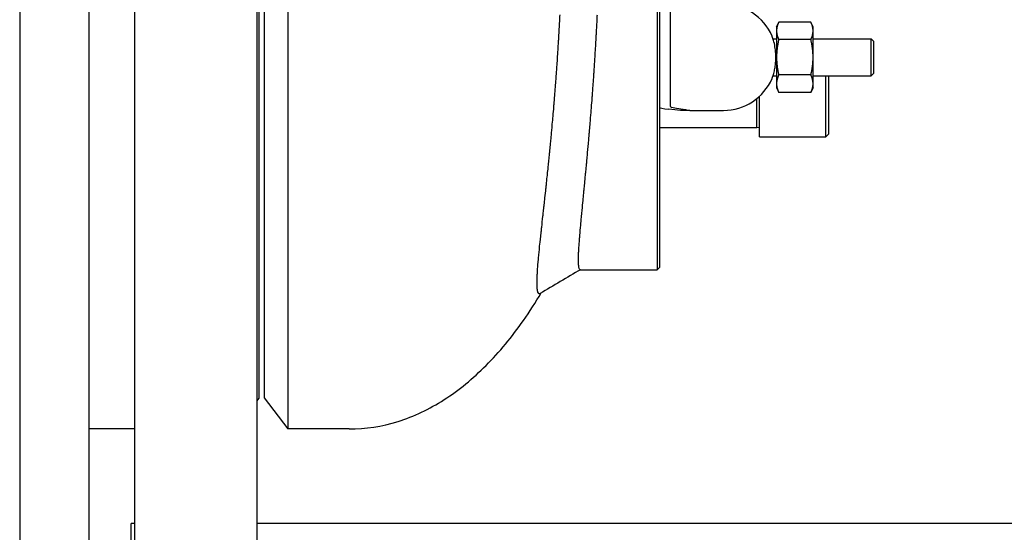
# Model space of a CAD drawing. Header units: inches. Extents: x 5 to 1128, y -85 to 748.
# Tile 681 of 689: x 764 to 787, y 659 to 671. Entities that reach past the tile are written whole.
import ezdxf

# ---------------------------------------------------------------- set-up
doc = ezdxf.new("R2010")
doc.units = ezdxf.units.IN
doc.header["$LTSCALE"] = 32
doc.header["$MEASUREMENT"] = 0
doc.layers.add('Visible (ANSI)', color=7, linetype='Continuous', lineweight=30)

msp = doc.modelspace()

# ---------------------------------------------------------------- linework, layer by layer
at = {"layer": 'Visible (ANSI)'}
for p, q in [((764.15563, 698.43978), (764.15563, 651.93978)), ((765.78063, 692.99978), (765.78063, 651.93978)), ((766.85813, 690.42091), (766.85813, 651.93978)), ((769.73313, 690.42091), (769.73313, 651.93978)), ((770.46578, 687.00228), (770.46578, 661.50228)), ((769.78063, 686.27728), (769.78063, 662.22728)), ((769.90563, 686.27228), (769.90563, 662.23228)), ((779.1499, 683.25227), (779.1499, 665.25228)), ((779.2124, 670.91026), (779.2124, 677.59428)), ((779.4624, 671.40523), (779.4624, 671.06527)), ((779.2124, 669.43929), (779.2124, 670.91025)), ((779.4624, 671.06527), (779.4624, 669.43929)), ((781.9624, 670.97128), (782.01413, 671.08221)), ((781.9624, 670.97128), (781.9624, 670.87472)), ((781.9624, 670.87472), (781.9624, 670.25183)), ((782.76954, 671.08251), (782.01427, 671.08251)), ((782.8214, 670.97128), (782.76968, 671.08221)), ((782.8214, 670.87472), (782.8214, 670.97128)), ((782.8214, 670.25183), (782.8214, 670.87472)), ((781.87958, 670.68978), (781.9624, 670.68978)), ((782.76954, 670.66694), (782.01427, 670.66694)), ((782.8214, 670.68978), (784.1881, 670.68978)), ((784.1881, 669.81478), (784.1881, 670.68978)), ((784.24365, 670.63422), (784.1881, 670.68978)), ((784.24365, 670.63422), (784.24365, 669.87034)), ((781.9624, 670.25183), (781.9624, 669.62938)), ((782.8214, 669.62938), (782.8214, 670.25183)), ((781.87958, 669.81478), (781.9624, 669.81478)), ((782.76954, 669.83671), (782.01427, 669.83671)), ((782.8214, 669.81478), (784.1881, 669.81478)), ((783.11937, 668.37728), (783.11937, 669.81478)), ((783.18187, 669.81478), (783.18187, 668.43978)), ((784.24365, 669.87034), (784.1881, 669.81478)), ((781.9624, 669.62938), (781.9624, 669.53328)), ((781.9624, 669.53328), (782.01413, 669.42235)), ((782.8214, 669.53328), (782.76968, 669.42235)), ((782.8214, 669.53328), (782.8214, 669.62938)), ((779.2124, 669.09567), (779.2124, 669.43929)), ((779.4624, 669.43929), (779.4624, 669.09933)), ((781.49937, 668.59478), (781.49937, 669.2811)), ((781.56187, 668.37728), (781.56187, 669.33527)), ((782.76954, 669.42205), (782.01427, 669.42205)), ((779.2124, 665.31478), (779.2124, 669.09568)), ((779.92547, 669.00228), (779.69915, 669.00228)), ((779.92547, 669.00228), (780.4624, 669.00228)), ((780.4624, 669.00228), (780.7124, 669.00228)), ((781.49937, 668.59478), (779.2124, 668.59478)), ((781.56187, 668.59642), (781.49937, 668.59478)), ((781.56187, 668.37728), (783.11937, 668.37728)), ((783.18187, 668.43978), (783.11937, 668.37728)), ((779.2124, 665.31478), (779.1499, 665.25228)), ((777.34493, 665.25228), (779.1499, 665.25228)), ((769.78063, 662.22728), (769.73313, 662.16538)), ((769.90563, 662.23228), (770.46578, 661.50228)), ((766.85813, 661.50228), (765.78063, 661.50228)), ((771.90563, 661.50228), (770.46578, 661.50228)), ((766.85813, 659.27978), (766.78063, 659.27978)), ((766.78063, 657.35978), (766.78063, 659.27978)), ((811.78063, 659.27978), (769.73313, 659.27978))]:
    msp.add_line(p, q, dxfattribs=at)
for start, end in [(23.578178, 90), (270, 336.421822)]:
    msp.add_arc((780.7124, 670.25228), 1.25, start, end, dxfattribs=at)
for centre, major_axis, start_param, end_param in [((781.2124, 669.07348), (-2, 0), 0, 0.46748636), ((770.8124, 668.82238), (-9.65, 0), 3.54198967, 3.60907902)]:
    msp.add_ellipse(centre, major_axis=major_axis, ratio=0.04782887, start_param=start_param, end_param=end_param, dxfattribs=at)
for points, knots in [([(776.38091, 664.68498), (776.36905, 664.68498), (776.35903, 664.69393), (776.35103, 664.71171), (776.35046, 664.71296), (776.34991, 664.71426), (776.34937, 664.71559), (776.34907, 664.71633), (776.34877, 664.71708), (776.34848, 664.71785), (776.34089, 664.73759), (776.33529, 664.76615), (776.33164, 664.80328), (776.33152, 664.8045), (776.3314, 664.80572), (776.33129, 664.80695), (776.33088, 664.81126), (776.33051, 664.81568), (776.33015, 664.82021), (776.32889, 664.83644), (776.32795, 664.85412), (776.32733, 664.87321), (776.32731, 664.8738), (776.32729, 664.8744), (776.32727, 664.875), (776.32621, 664.90915), (776.32615, 664.9477), (776.32704, 664.99043), (776.32747, 665.01085), (776.32811, 665.03226), (776.32896, 665.05461), (776.32902, 665.05605), (776.32907, 665.05749), (776.32913, 665.05894), (776.33044, 665.0924), (776.33222, 665.12797), (776.33443, 665.16555), (776.3346, 665.16833), (776.33476, 665.17112), (776.33493, 665.17392), (776.33593, 665.19044), (776.337, 665.20735), (776.33816, 665.22462), (776.34238, 665.28756), (776.34766, 665.35548), (776.35386, 665.42788), (776.35437, 665.4339), (776.3549, 665.43995), (776.35542, 665.44603), (776.35745, 665.46929), (776.35956, 665.49301), (776.36176, 665.51715), (776.36359, 665.53727), (776.36549, 665.55772), (776.36744, 665.57849), (776.36818, 665.58629), (776.36892, 665.59414), (776.36967, 665.60203), (776.37754, 665.68464), (776.38632, 665.7721), (776.39577, 665.86327), (776.39759, 665.88084), (776.39944, 665.8986), (776.40132, 665.91654), (776.40249, 665.92773), (776.40368, 665.93898), (776.40487, 665.9503), (776.41012, 666.00007), (776.41557, 666.0511), (776.42117, 666.10313), (776.42256, 666.11599), (776.42395, 666.12892), (776.42536, 666.14191), (776.42942, 666.17947), (776.43356, 666.21752), (776.43775, 666.25594), (776.44666, 666.33754), (776.45599, 666.42245), (776.46555, 666.5093), (776.46728, 666.52503), (776.46902, 666.54082), (776.47076, 666.55666), (776.4756, 666.60061), (776.48048, 666.64496), (776.48538, 666.68946), (776.48678, 666.70225), (776.4882, 666.71511), (776.48962, 666.72804), (776.49146, 666.74482), (776.49331, 666.7617), (776.49518, 666.77869), (776.50112, 666.83287), (776.50716, 666.88811), (776.51325, 666.94397), (776.52099, 667.01497), (776.52879, 667.087), (776.53654, 667.15904), (776.53781, 667.17088), (776.53909, 667.18278), (776.54037, 667.19473), (776.54237, 667.2134), (776.54439, 667.23218), (776.5464, 667.25106), (776.55309, 667.31369), (776.55986, 667.37749), (776.56662, 667.44187), (776.56867, 667.46136), (776.57072, 667.4809), (776.57277, 667.50048), (776.57829, 667.55337), (776.58381, 667.60652), (776.58926, 667.65956), (776.59936, 667.75779), (776.60963, 667.85918), (776.61981, 667.96166), (776.62182, 667.98192), (776.62383, 668.00222), (776.62584, 668.02254), (776.6312, 668.07692), (776.63652, 668.13146), (776.64177, 668.18583), (776.6433, 668.20167), (776.64483, 668.21757), (776.64636, 668.23354), (776.64829, 668.25375), (776.65023, 668.27406), (776.65217, 668.29446), (776.65773, 668.35294), (776.66329, 668.41213), (776.66881, 668.47167), (776.67689, 668.55884), (776.68488, 668.64675), (776.69265, 668.73414), (776.69459, 668.75594), (776.69653, 668.77784), (776.69846, 668.79982), (776.70022, 668.81974), (776.70197, 668.83974), (776.70372, 668.85979), (776.71044, 668.93688), (776.71711, 669.01489), (776.72368, 669.09347), (776.72533, 669.11309), (776.72696, 669.13275), (776.72859, 669.15244), (776.72896, 669.15688), (776.72933, 669.16133), (776.7297, 669.16577), (776.73341, 669.21078), (776.73709, 669.25586), (776.74073, 669.30094), (776.75131, 669.43235), (776.76163, 669.56531), (776.7716, 669.69928), (776.77297, 669.71762), (776.77433, 669.73598), (776.77568, 669.75436), (776.77885, 669.79753), (776.78199, 669.84079), (776.78509, 669.88413), (776.7881, 669.92618), (776.79108, 669.96836), (776.79402, 670.01065), (776.79523, 670.02815), (776.79644, 670.04566), (776.79765, 670.06319), (776.80717, 670.20176), (776.8163, 670.34147), (776.82501, 670.48188), (776.82844, 670.53722), (776.83181, 670.59271), (776.83511, 670.64835), (776.83602, 670.66384), (776.83694, 670.67934), (776.83785, 670.69485), (776.84327, 670.78751), (776.84851, 670.88055), (776.85355, 670.97388), (776.85433, 670.98822), (776.8551, 671.00256), (776.85586, 671.01691), (776.8572, 671.04189), (776.85851, 671.0669), (776.85982, 671.09192), (776.8626, 671.14526), (776.86531, 671.19872), (776.86796, 671.25228)], [0.713770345, 0.713770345, 0.713770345, 0.713770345, 0.723953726, 0.723953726, 0.723953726, 0.724670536, 0.724670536, 0.724670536, 0.725065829, 0.725065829, 0.725065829, 0.735280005, 0.735280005, 0.735280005, 0.73561331, 0.73561331, 0.73561331, 0.736781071, 0.736781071, 0.736781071, 0.740963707, 0.740963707, 0.740963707, 0.7410946, 0.7410946, 0.7410946, 0.748544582, 0.748544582, 0.748544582, 0.752105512, 0.752105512, 0.752105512, 0.752334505, 0.752334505, 0.752334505, 0.757635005, 0.757635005, 0.757635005, 0.758026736, 0.758026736, 0.758026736, 0.760339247, 0.760339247, 0.760339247, 0.768763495, 0.768763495, 0.768763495, 0.769463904, 0.769463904, 0.769463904, 0.772143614, 0.772143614, 0.772143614, 0.77437648, 0.77437648, 0.77437648, 0.775215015, 0.775215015, 0.775215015, 0.783997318, 0.783997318, 0.783997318, 0.785690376, 0.785690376, 0.785690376, 0.786746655, 0.786746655, 0.786746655, 0.791390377, 0.791390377, 0.791390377, 0.792538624, 0.792538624, 0.792538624, 0.795860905, 0.795860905, 0.795860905, 0.802916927, 0.802916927, 0.802916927, 0.804194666, 0.804194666, 0.804194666, 0.807738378, 0.807738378, 0.807738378, 0.808756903, 0.808756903, 0.808756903, 0.810077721, 0.810077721, 0.810077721, 0.814289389, 0.814289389, 0.814289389, 0.819643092, 0.819643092, 0.819643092, 0.820523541, 0.820523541, 0.820523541, 0.821898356, 0.821898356, 0.821898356, 0.826456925, 0.826456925, 0.826456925, 0.82783697, 0.82783697, 0.82783697, 0.831564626, 0.831564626, 0.831564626, 0.838466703, 0.838466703, 0.838466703, 0.839830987, 0.839830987, 0.839830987, 0.843480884, 0.843480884, 0.843480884, 0.844543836, 0.844543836, 0.844543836, 0.845889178, 0.845889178, 0.845889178, 0.849746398, 0.849746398, 0.849746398, 0.85539408, 0.85539408, 0.85539408, 0.85680352, 0.85680352, 0.85680352, 0.858081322, 0.858081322, 0.858081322, 0.862993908, 0.862993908, 0.862993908, 0.864220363, 0.864220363, 0.864220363, 0.864497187, 0.864497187, 0.864497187, 0.867299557, 0.867299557, 0.867299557, 0.875469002, 0.875469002, 0.875469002, 0.876587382, 0.876587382, 0.876587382, 0.879214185, 0.879214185, 0.879214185, 0.881763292, 0.881763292, 0.881763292, 0.882817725, 0.882817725, 0.882817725, 0.891152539, 0.891152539, 0.891152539, 0.894436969, 0.894436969, 0.894436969, 0.895351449, 0.895351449, 0.895351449, 0.90081404, 0.90081404, 0.90081404, 0.901653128, 0.901653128, 0.901653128, 0.903114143, 0.903114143, 0.903114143, 0.90622851, 0.90622851, 0.90622851, 0.90622851]), ([(777.34493, 665.25228), (777.34396, 665.25228), (777.34302, 665.25236), (777.34208, 665.25253), (777.33322, 665.25413), (777.32578, 665.26337), (777.31985, 665.28003), (777.31944, 665.28121), (777.31903, 665.28242), (777.31863, 665.28366), (777.3184, 665.28435), (777.31818, 665.28505), (777.31797, 665.28576), (777.31235, 665.30408), (777.3082, 665.32997), (777.3055, 665.36295), (777.30541, 665.36403), (777.30532, 665.36511), (777.30524, 665.3662), (777.30494, 665.37003), (777.30466, 665.37394), (777.3044, 665.37795), (777.30347, 665.39231), (777.30277, 665.40794), (777.30231, 665.4248), (777.3023, 665.42532), (777.30228, 665.42585), (777.30227, 665.42638), (777.30147, 665.45654), (777.30143, 665.4906), (777.30209, 665.52811), (777.30241, 665.54604), (777.30289, 665.56486), (777.30353, 665.58453), (777.30357, 665.5858), (777.30361, 665.58707), (777.30366, 665.58834), (777.30464, 665.61779), (777.30598, 665.64916), (777.30765, 665.68221), (777.30777, 665.68465), (777.3079, 665.68711), (777.30802, 665.68957), (777.30877, 665.70409), (777.30958, 665.71894), (777.31045, 665.73408), (777.31362, 665.78924), (777.31764, 665.84937), (777.32238, 665.9135), (777.32278, 665.91883), (777.32318, 665.92419), (777.32358, 665.92958), (777.32513, 665.95018), (777.32674, 665.97118), (777.32843, 665.99253), (777.32983, 666.01032), (777.33128, 666.02844), (777.33279, 666.04686), (777.33335, 666.05378), (777.33392, 666.06075), (777.3345, 666.06775), (777.34056, 666.14114), (777.34738, 666.21927), (777.35476, 666.30088), (777.35618, 666.31661), (777.35763, 666.33251), (777.3591, 666.34858), (777.36001, 666.3586), (777.36094, 666.36868), (777.36187, 666.37883), (777.36598, 666.42344), (777.37026, 666.46925), (777.37468, 666.51611), (777.37578, 666.52769), (777.37688, 666.53934), (777.37799, 666.55106), (777.38121, 666.58495), (777.38449, 666.61936), (777.38783, 666.65423), (777.39493, 666.7283), (777.40238, 666.80524), (777.41004, 666.8841), (777.41142, 666.89838), (777.41282, 666.91273), (777.41422, 666.92715), (777.4181, 666.96713), (777.42204, 667.00762), (777.42602, 667.04847), (777.42716, 667.06021), (777.42831, 667.07202), (777.42946, 667.08388), (777.43095, 667.09926), (777.43246, 667.11474), (777.43397, 667.13031), (777.43879, 667.17995), (777.4437, 667.23051), (777.44866, 667.28175), (777.45496, 667.34689), (777.46134, 667.41312), (777.46773, 667.47986), (777.46878, 667.49084), (777.46983, 667.50186), (777.47089, 667.51293), (777.47254, 667.5302), (777.4742, 667.54758), (777.47586, 667.56506), (777.48137, 667.62299), (777.48695, 667.68196), (777.49255, 667.7416), (777.49425, 667.75965), (777.49594, 667.77777), (777.49764, 667.79593), (777.50222, 667.84499), (777.50681, 667.89442), (777.51137, 667.94398), (777.51982, 668.03575), (777.5284, 668.13021), (777.53694, 668.22595), (777.53863, 668.24488), (777.54032, 668.26385), (777.542, 668.28286), (777.54651, 668.33373), (777.551, 668.38486), (777.55544, 668.43603), (777.55673, 668.45093), (777.55803, 668.46589), (777.55933, 668.48091), (777.56097, 668.49992), (777.56261, 668.51902), (777.56425, 668.53819), (777.56896, 668.59317), (777.57367, 668.64881), (777.57835, 668.70482), (777.58521, 668.78682), (777.59201, 668.86965), (777.59866, 668.95237), (777.60032, 668.97301), (777.60198, 668.99373), (777.60364, 669.01453), (777.60514, 669.03338), (777.60664, 669.0523), (777.60814, 669.07128), (777.61389, 669.14422), (777.6196, 669.21802), (777.62525, 669.29245), (777.62666, 669.31103), (777.62807, 669.32965), (777.62947, 669.34831), (777.62979, 669.35252), (777.6301, 669.35673), (777.63042, 669.36095), (777.63361, 669.40361), (777.63679, 669.44648), (777.63993, 669.48938), (777.64907, 669.61444), (777.65799, 669.74085), (777.66663, 669.86847), (777.66782, 669.88594), (777.66899, 669.90344), (777.67017, 669.92095), (777.67292, 669.9621), (777.67565, 670.00336), (777.67834, 670.04475), (777.68096, 670.08491), (777.68355, 670.1252), (777.68611, 670.1656), (777.68717, 670.18231), (777.68822, 670.19904), (777.68927, 670.2158), (777.69757, 670.34821), (777.70555, 670.48185), (777.71317, 670.6164), (777.71617, 670.66943), (777.71912, 670.72262), (777.72201, 670.77597), (777.72282, 670.79083), (777.72362, 670.80569), (777.72442, 670.82057), (777.72917, 670.90945), (777.73377, 670.99875), (777.73821, 671.08839), (777.73889, 671.10216), (777.73957, 671.11593), (777.74024, 671.12972), (777.74141, 671.15372), (777.74257, 671.17775), (777.74372, 671.2018), (777.74452, 671.21861), (777.74532, 671.23544), (777.74611, 671.25228)], [0.712699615, 0.712699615, 0.712699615, 0.712699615, 0.713770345, 0.713770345, 0.713770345, 0.723953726, 0.723953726, 0.723953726, 0.724670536, 0.724670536, 0.724670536, 0.725065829, 0.725065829, 0.725065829, 0.735280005, 0.735280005, 0.735280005, 0.73561331, 0.73561331, 0.73561331, 0.736781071, 0.736781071, 0.736781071, 0.740963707, 0.740963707, 0.740963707, 0.7410946, 0.7410946, 0.7410946, 0.748544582, 0.748544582, 0.748544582, 0.752105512, 0.752105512, 0.752105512, 0.752334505, 0.752334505, 0.752334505, 0.757635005, 0.757635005, 0.757635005, 0.758026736, 0.758026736, 0.758026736, 0.760339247, 0.760339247, 0.760339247, 0.768763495, 0.768763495, 0.768763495, 0.769463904, 0.769463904, 0.769463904, 0.772143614, 0.772143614, 0.772143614, 0.77437648, 0.77437648, 0.77437648, 0.775215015, 0.775215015, 0.775215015, 0.783997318, 0.783997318, 0.783997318, 0.785690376, 0.785690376, 0.785690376, 0.786746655, 0.786746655, 0.786746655, 0.791390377, 0.791390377, 0.791390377, 0.792538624, 0.792538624, 0.792538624, 0.795860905, 0.795860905, 0.795860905, 0.802916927, 0.802916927, 0.802916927, 0.804194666, 0.804194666, 0.804194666, 0.807738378, 0.807738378, 0.807738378, 0.808756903, 0.808756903, 0.808756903, 0.810077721, 0.810077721, 0.810077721, 0.814289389, 0.814289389, 0.814289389, 0.819643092, 0.819643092, 0.819643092, 0.820523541, 0.820523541, 0.820523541, 0.821898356, 0.821898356, 0.821898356, 0.826456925, 0.826456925, 0.826456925, 0.82783697, 0.82783697, 0.82783697, 0.831564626, 0.831564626, 0.831564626, 0.838466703, 0.838466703, 0.838466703, 0.839830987, 0.839830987, 0.839830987, 0.843480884, 0.843480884, 0.843480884, 0.844543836, 0.844543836, 0.844543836, 0.845889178, 0.845889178, 0.845889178, 0.849746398, 0.849746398, 0.849746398, 0.85539408, 0.85539408, 0.85539408, 0.85680352, 0.85680352, 0.85680352, 0.858081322, 0.858081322, 0.858081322, 0.862993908, 0.862993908, 0.862993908, 0.864220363, 0.864220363, 0.864220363, 0.864497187, 0.864497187, 0.864497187, 0.867299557, 0.867299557, 0.867299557, 0.875469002, 0.875469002, 0.875469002, 0.876587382, 0.876587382, 0.876587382, 0.879214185, 0.879214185, 0.879214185, 0.881763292, 0.881763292, 0.881763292, 0.882817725, 0.882817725, 0.882817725, 0.891152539, 0.891152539, 0.891152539, 0.894436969, 0.894436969, 0.894436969, 0.895351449, 0.895351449, 0.895351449, 0.90081404, 0.90081404, 0.90081404, 0.901653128, 0.901653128, 0.901653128, 0.903114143, 0.903114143, 0.903114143, 0.904135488, 0.904135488, 0.904135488, 0.904135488]), ([(781.85808, 669.75227), (781.85807, 669.75227), (781.85894, 669.75466), (781.86443, 669.76969), (781.87205, 669.79065), (781.89055, 669.84986), (781.90107, 669.88689), (781.91875, 669.96527), (781.9261, 670.00406), (781.93694, 670.08068), (781.94082, 670.11737), (781.94477, 670.17749), (781.94575, 670.20008), (781.94658, 670.24216), (781.94659, 670.26156), (781.94578, 670.30355), (781.94482, 670.32604), (781.94095, 670.38568), (781.93715, 670.42203), (781.92411, 670.51521), (781.91303, 670.56794), (781.89016, 670.65767), (781.87859, 670.69366), (781.86259, 670.7405), (781.85805, 670.75228), (781.85805, 670.75228)], [-4.03199162, -4.03199162, -4.03199162, -4.03199162, -3.81544401, -3.81544401, -3.35217215, -3.35217215, -2.91184865, -2.91184865, -2.55968512, -2.55968512, -2.26519631, -2.26519631, -2.09159244, -2.09159244, -1.94379012, -1.94379012, -1.77097383, -1.77097383, -1.47957888, -1.47957888, -0.98632316, -0.98632316, -0.47831547, -0.47831547, 0, 0, 0, 0]), ([(779.46426, 669.09082), (779.47094, 669.08326), (779.49509, 669.0757), (779.62138, 669.04743), (779.79627, 669.02542), (779.92547, 669.00228)], [0.22095063, 0.22095063, 0.22095063, 0.22095063, 1.42788574, 1.42788574, 4.83429174, 4.83429174, 4.83429174, 4.83429174]), ([(771.90563, 661.50228), (772.29349, 661.50228), (772.68101, 661.56311), (773.43231, 661.79811), (773.79598, 661.97178), (774.48898, 662.41619), (774.81858, 662.6868), (775.44137, 663.31235), (775.73469, 663.6674), (776.15285, 664.26518), (776.29135, 664.4808), (776.42455, 664.70598)], [6.283185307, 6.283185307, 6.283185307, 6.283185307, 6.438327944, 6.438327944, 6.593470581, 6.593470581, 6.748613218, 6.748613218, 6.903755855, 6.903755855, 6.984947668, 6.984947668, 6.984947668, 6.984947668]), ([(776.39805, 664.69038), (776.39338, 664.68762), (776.38893, 664.68592), (776.38472, 664.68528), (776.38343, 664.68508), (776.38216, 664.68498), (776.38091, 664.68498)], [0.70919895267, 0.70919895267, 0.70919895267, 0.70919895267, 0.71269961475, 0.71269961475, 0.71269961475, 0.71377034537, 0.71377034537, 0.71377034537, 0.71377034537])]:
    msp.add_open_spline(points, degree=3, knots=knots, dxfattribs=at)
for points, weights in [([(782.01427, 671.08251), (781.9624, 670.97116), (781.9624, 670.87472)], [1, 1.0379548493, 1]), ([(781.9624, 670.87472), (781.9624, 670.77829), (782.01427, 670.66694)], [1, 1.0379548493, 1]), ([(782.01413, 671.08221), (782.0142, 671.08236), (782.01427, 671.08251)], [1.00009950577, 1.00004981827, 1]), ([(782.8214, 670.87472), (782.8214, 670.97116), (782.76954, 671.08251)], [1, 1.0379548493, 1]), ([(782.76954, 671.08251), (782.76961, 671.08236), (782.76968, 671.08221)], [1, 1.00004981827, 1.00009950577]), ([(782.76954, 670.66694), (782.8214, 670.77829), (782.8214, 670.87472)], [1, 1.0379548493, 1]), ([(782.01427, 670.66694), (781.9624, 670.44448), (781.9624, 670.25183)], [1, 1.0379548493, 1]), ([(782.8214, 670.25183), (782.8214, 670.44448), (782.76954, 670.66694)], [1, 1.0379548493, 1]), ([(781.9624, 670.25183), (781.9624, 670.05917), (782.01427, 669.83671)], [1, 1.0379548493, 1]), ([(782.76954, 669.83671), (782.8214, 670.05917), (782.8214, 670.25183)], [1, 1.0379548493, 1]), ([(782.01427, 669.83671), (781.9624, 669.7256), (781.9624, 669.62938)], [1, 1.0379548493, 1]), ([(782.8214, 669.62938), (782.8214, 669.7256), (782.76954, 669.83671)], [1, 1.0379548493, 1]), ([(781.9624, 669.62938), (781.9624, 669.53316), (782.01427, 669.42205)], [1, 1.0379548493, 1]), ([(782.76954, 669.42205), (782.8214, 669.53316), (782.8214, 669.62938)], [1, 1.0379548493, 1])]:
    msp.add_rational_spline(points, weights, degree=2, dxfattribs=at)
for points in [[(779.4624, 669.09933), (779.4624, 669.09511), (779.46298, 669.09228), (779.46426, 669.09082)], [(777.35043, 665.25228), (777.03277, 665.06517), (776.71575, 664.87754), (776.39805, 664.69037)]]:
    msp.add_open_spline(points, degree=3, dxfattribs=at)

doc.saveas('drawing.dxf')
